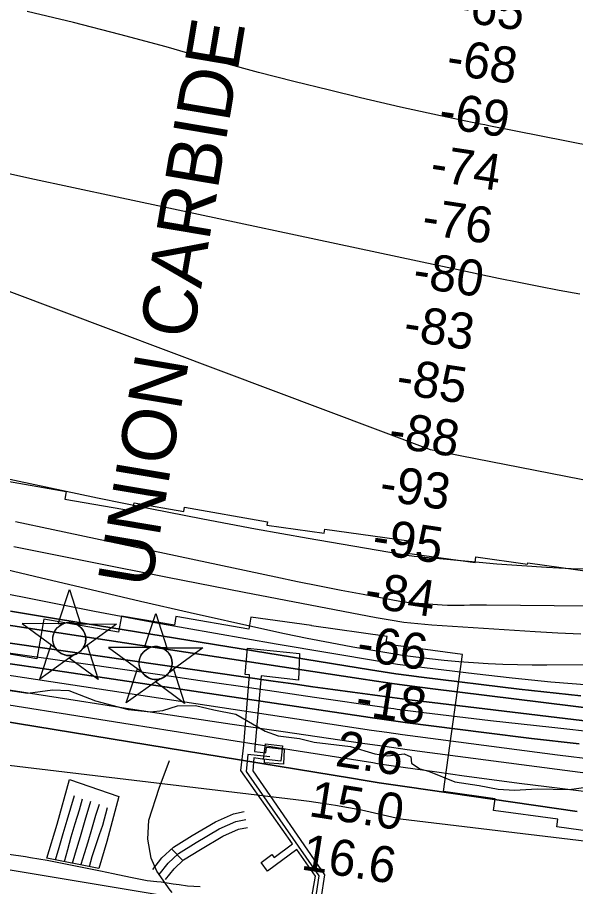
# Model space of a CAD drawing. Extents: x 3535183 to 3573198, y 534952 to 560562.
# Drawn here: x 3561311 to 3562347, y 543447 to 545059 of the extents above; entities that cross this region are included whole.
import ezdxf

# ---------------------------------------------------------------- set-up
doc = ezdxf.new("R2010")
doc.units = 0
for name, color, linetype in [('V-BLDG-OTLN', 7, 'Continuous'), ('V-CHAN-DOCK', 7, 'Continuous'), ('V-CHAN-NAID', 7, 'Continuous'), ('V-LEVE-TOET', 7, 'Continuous'), ('V-RIVR-EDGE', 7, 'Continuous'), ('V-RIVR-RANG', 7, 'Continuous'), ('V-ROAD-CNTR', 7, 'Continuous'), ('V-RRAP-RVMT', 7, 'Continuous'), ('V-SURV-LINE', 7, 'Continuous'), ('V-TOPO-DPTH', 7, 'Continuous'), ('V-TOPO-MAJR', 7, 'Continuous'), ('V-TOPO-MINR', 7, 'Continuous'), ('V-TOPO-WATR', 7, 'Continuous'), ('V-UTIL-LINE', 7, 'Continuous')]:
    doc.layers.add(name, color=color, linetype=linetype)

msp = doc.modelspace()

# ---------------------------------------------------------------- linework, layer by layer
at = {"layer": 'V-BLDG-OTLN'}
msp.add_lwpolyline([(3561771.1, 543711.8), (3561802.8, 543708.1), (3561799.5, 543679.8), (3561767.8, 543683.4)], close=True, dxfattribs=at)
at = {"layer": 'V-CHAN-DOCK'}
for points in [[(3561849.3, 543382.8), (3561864.1, 543466.1), (3561829.2, 543515.5), (3561775.2, 543475.6), (3561763.4, 543491.7), (3561783.1, 543506.3), (3561787.1, 543500.8), (3561821.6, 543526.3), (3561725.6, 543662.1), (3561731, 543709.5), (3561741.7, 543840), (3561733.5, 543840.5), (3561737.7, 543889.4), (3561834.4, 543879.1), (3561832.2, 543829.7), (3561762.9, 543838.1), (3561750.9, 543697.2)], [(3561750.9, 543697.2), (3561771.7, 543695), (3561772.8, 543705.4), (3561806.1, 543701.8), (3561804.5, 543674), (3561769.3, 543676.6), (3561769.3, 543682.7), (3561749.7, 543685.5), (3561747.4, 543661.9), (3561880.6, 543469), (3561866.9, 543379.4)]]:
    msp.add_lwpolyline(points, dxfattribs=at)
at = {"layer": 'V-CHAN-NAID'}
for points in [[(3561396.1, 543934.5), (3561386.5, 543934.6), (3561407.7, 543998.1), (3561427.9, 543934.3), (3561418.3, 543934.4), (3561416.7, 543934.9), (3561414.6, 543935.6), (3561412.6, 543936), (3561410.5, 543936.3), (3561409.4, 543936.4), (3561407.8, 543936.5), (3561406.1, 543936.5), (3561404.8, 543936.4), (3561402.8, 543936.2), (3561401.5, 543936), (3561399.7, 543935.6), (3561398.2, 543935.2), (3561397.1, 543934.9)], [(3561556.4, 543890.2), (3561546.8, 543890.2), (3561567.9, 543953.7), (3561588.1, 543889.9), (3561578.6, 543890), (3561577, 543890.6), (3561574.9, 543891.2), (3561572.8, 543891.7), (3561570.8, 543892), (3561569.6, 543892.1), (3561568.1, 543892.2), (3561566.4, 543892.2), (3561565, 543892.1), (3561563.1, 543891.9), (3561561.7, 543891.7), (3561560, 543891.3), (3561558.4, 543890.9), (3561557.4, 543890.5)], [(3561396.1, 543934.5), (3561319.6, 543935.1), (3561381.2, 543889.7), (3561380.1, 543891.6), (3561379.3, 543893.2), (3561378.4, 543895.2), (3561377.7, 543897.2), (3561377.4, 543898.5), (3561377, 543900.2), (3561376.8, 543901.6), (3561376.6, 543903.2), (3561376.5, 543904.9), (3561376.5, 543906.5), (3561376.6, 543908.6), (3561376.8, 543910.2), (3561377.1, 543912.4), (3561377.6, 543914.3), (3561378.2, 543916.2), (3561378.9, 543917.9), (3561379.6, 543919.5), (3561380.4, 543921), (3561381.5, 543922.8), (3561382.5, 543924.2), (3561383.5, 543925.5), (3561384.5, 543926.7), (3561385.8, 543928), (3561386.9, 543929), (3561388.6, 543930.4), (3561389.8, 543931.2), (3561391.5, 543932.3), (3561393.2, 543933.2), (3561394.7, 543933.9)], [(3561418.3, 543934.4), (3561494.8, 543933.8), (3561432.6, 543889.3), (3561433.5, 543890.8), (3561434.5, 543892.6), (3561435.2, 543894.2), (3561435.9, 543896.2), (3561436.5, 543898), (3561436.9, 543899.6), (3561437.2, 543901.6), (3561437.4, 543903.2), (3561437.5, 543905.4), (3561437.5, 543907.4), (3561437.3, 543909.7), (3561437.1, 543911.4), (3561436.6, 543913.7), (3561435.9, 543915.8), (3561435.2, 543917.8), (3561434.5, 543919.2), (3561433.5, 543921.1), (3561432.5, 543922.9), (3561431.2, 543924.6), (3561430, 543926.1), (3561428.7, 543927.5), (3561427.1, 543929), (3561425.3, 543930.4), (3561423.7, 543931.6), (3561421.8, 543932.7), (3561420.3, 543933.5)], [(3561414.5, 543876.4), (3561352.3, 543831.9), (3561373.5, 543895.4), (3561381.2, 543889.7), (3561381.8, 543888.7), (3561383.2, 543886.8), (3561384.4, 543885.4), (3561385.9, 543883.9), (3561387.3, 543882.7), (3561388.7, 543881.5), (3561390.1, 543880.5), (3561391.8, 543879.5), (3561393.5, 543878.6), (3561395.3, 543877.8), (3561396.8, 543877.2), (3561398.4, 543876.7), (3561400.6, 543876.1), (3561402.1, 543875.8), (3561404.2, 543875.6), (3561405.7, 543875.5), (3561407.6, 543875.4), (3561409.3, 543875.5), (3561411, 543875.7), (3561412.9, 543876)], [(3561432.6, 543889.3), (3561440.4, 543894.9), (3561460.6, 543831.1), (3561406.8, 543870.8), (3561414.5, 543876.4), (3561416.2, 543876.9), (3561417.8, 543877.4), (3561420, 543878.3), (3561421.7, 543879.2), (3561423.6, 543880.3), (3561425.3, 543881.6), (3561426.9, 543882.8), (3561428.2, 543884), (3561429.5, 543885.4), (3561430.8, 543886.8), (3561431.9, 543888.3)], [(3561556.4, 543890.2), (3561479.9, 543890.7), (3561541.5, 543845.3), (3561540.3, 543847.2), (3561539.5, 543848.9), (3561538.7, 543850.8), (3561538, 543852.9), (3561537.6, 543854.2), (3561537.3, 543855.8), (3561537, 543857.3), (3561536.9, 543858.9), (3561536.7, 543860.6), (3561536.7, 543862.2), (3561536.8, 543864.3), (3561537, 543865.9), (3561537.4, 543868.1), (3561537.9, 543870), (3561538.5, 543871.9), (3561539.2, 543873.6), (3561539.9, 543875.2), (3561540.7, 543876.7), (3561541.8, 543878.4), (3561542.8, 543879.9), (3561543.8, 543881.2), (3561544.8, 543882.3), (3561546.1, 543883.6), (3561547.1, 543884.6), (3561548.9, 543886), (3561550.1, 543886.9), (3561551.8, 543888), (3561553.5, 543888.9), (3561554.9, 543889.6)], [(3561578.6, 543890), (3561655.1, 543889.5), (3561592.8, 543844.9), (3561593.8, 543846.4), (3561594.7, 543848.3), (3561595.5, 543849.9), (3561596.2, 543851.8), (3561596.7, 543853.6), (3561597.1, 543855.2), (3561597.5, 543857.3), (3561597.7, 543858.8), (3561597.8, 543861), (3561597.8, 543863.1), (3561597.6, 543865.3), (3561597.3, 543867.1), (3561596.8, 543869.3), (3561596.2, 543871.5), (3561595.4, 543873.4), (3561594.8, 543874.9), (3561593.8, 543876.8), (3561592.7, 543878.5), (3561591.5, 543880.2), (3561590.2, 543881.8), (3561589, 543883.1), (3561587.3, 543884.7), (3561585.6, 543886.1), (3561583.9, 543887.2), (3561582, 543888.4), (3561580.6, 543889.1)], [(3561574.8, 543832), (3561512.6, 543787.5), (3561533.7, 543851), (3561541.5, 543845.3), (3561542.1, 543844.4), (3561543.5, 543842.5), (3561544.7, 543841.1), (3561546.2, 543839.6), (3561547.5, 543838.3), (3561549, 543837.2), (3561550.4, 543836.2), (3561552.1, 543835.1), (3561553.8, 543834.2), (3561555.6, 543833.4), (3561557, 543832.9), (3561558.7, 543832.3), (3561560.9, 543831.8), (3561562.4, 543831.5), (3561564.4, 543831.2), (3561566, 543831.1), (3561567.8, 543831.1), (3561569.5, 543831.2), (3561571.2, 543831.4), (3561573.1, 543831.7)], [(3561592.8, 543844.9), (3561600.6, 543850.5), (3561620.9, 543786.8), (3561567, 543826.5), (3561574.8, 543832), (3561576.5, 543832.5), (3561578.1, 543833.1), (3561580.3, 543834), (3561582, 543834.9), (3561583.9, 543836), (3561585.6, 543837.2), (3561587.1, 543838.4), (3561588.4, 543839.6), (3561589.8, 543841), (3561591, 543842.4), (3561592.1, 543843.9)]]:
    msp.add_lwpolyline(points, close=True, dxfattribs=at)
for centre in [(3561407, 543906), (3561567.3, 543861.6)]:
    msp.add_circle(centre, 30.5, dxfattribs=at)
at = {"layer": 'V-LEVE-TOET'}
msp.add_lwpolyline([(3561650, 543446.2), (3561626.4, 543447.7), (3561610.8, 543449.9), (3561599.8, 543451.6), (3561585.2, 543454.1), (3561577.5, 543455.4), (3561569.3, 543455.9), (3561551.3, 543457.7), (3561520.4, 543464), (3561488.3, 543470.7), (3561465.2, 543475.7), (3561366.2, 543495.1), (3561334.9, 543500.2), (3561325.5, 543501.9), (3561295, 543506.3)], dxfattribs=at)
at = {"layer": 'V-RIVR-EDGE'}
msp.add_lwpolyline([(3561288.7, 543812.1), (3561330.1, 543806), (3561375.7, 543811.9), (3561406.3, 543810.6), (3561455.5, 543791.3), (3561516.1, 543775.5), (3561557.5, 543771.2), (3561580.9, 543773.6), (3561608, 543781.9), (3561641.6, 543783), (3561675.2, 543774.5), (3561716, 543766.6), (3561770.5, 543735.3), (3561794.5, 543726.8), (3561834.1, 543721.3), (3561861.7, 543714.7), (3561928.9, 543706.7), (3561973.9, 543693.4), (3561998.5, 543689.7), (3562028.6, 543693.2), (3562041.2, 543687.8), (3562042.3, 543675.8), (3562057.9, 543665.5), (3562073.5, 543660.7), (3562122.7, 543641.4), (3562167.7, 543634.7), (3562203.1, 543627.4), (3562233.1, 543625.5), (3562275.1, 543628.4), (3562334.6, 543627), (3562406.6, 543637.1)], dxfattribs=at)
at = {"layer": 'V-ROAD-CNTR'}
msp.add_line((3561597, 543517.1), (3561617.6, 543495.3), dxfattribs=at)
for points in [[(3561597.8, 543436.2), (3561594.4, 543440), (3561569.4, 543475.7), (3561559, 543499.4), (3561552.7, 543534.8), (3561554.8, 543570.3), (3561573.9, 543629.5), (3561592.8, 543681)], [(3561562.2, 543478.3), (3561579.1, 543500.2), (3561600.4, 543520.3), (3561635, 543541.6), (3561678.4, 543567.2), (3561711.7, 543582), (3561731.7, 543586.1)], [(3561574, 543469.1), (3561590.3, 543490.1), (3561609.6, 543508.3), (3561642.8, 543528.8), (3561685.3, 543553.9), (3561716.3, 543567.7), (3561734.7, 543571.4)], [(3561585.9, 543459.9), (3561601.4, 543480), (3561618.8, 543496.4), (3561650.5, 543515.9), (3561692.2, 543540.5), (3561720.9, 543553.3), (3561737.8, 543556.7)]]:
    msp.add_lwpolyline(points, dxfattribs=at)
at = {"layer": 'V-RRAP-RVMT'}
for points in [[(3561165.2, 544227.8), (3561282.9, 544207.3), (3561281.7, 544200.6), (3561401, 544179.8), (3561398.6, 544165.7), (3561524.6, 544143.7), (3561527.3, 544158.6), (3561619.5, 544142.5), (3561620.9, 544150.6), (3561774.8, 544123.8), (3561773.7, 544117.5), (3561880.2, 544102.7), (3561881.2, 544110), (3562037.3, 544088.3), (3562034.2, 544065.7), (3562160.4, 544048.3), (3562161.8, 544058.3), (3562257.7, 544045), (3562258.1, 544047.6), (3562377.6, 544031)], [(3562467.7, 543535.8), (3562311.8, 543557.5), (3562313.8, 543571.7), (3562194.3, 543588.3), (3562197.3, 543609.8), (3562101.4, 543623.3), (3562136.7, 543877.2), (3561994.8, 543896.9), (3561996.8, 543911.1), (3561856.3, 543930.6), (3561856.4, 543931.1), (3561743.9, 543946.7), (3561740, 543924.2), (3561604.9, 543947.7), (3561602.1, 543931.7), (3561504, 543948.8), (3561498.7, 543918.9), (3561359.8, 543943.1), (3561346.8, 543869.1), (3561227.5, 543889.9), (3561215.8, 543823.1), (3561100.2, 543843.2), (3561099.7, 543839.8), (3561094.4, 543840.7)]]:
    msp.add_lwpolyline(points, dxfattribs=at)
at = {"layer": 'V-SURV-LINE'}
msp.add_lwpolyline([(3560965.8, 543533.3), (3562973.4, 543199)], dxfattribs=at)
at = {"layer": 'V-TOPO-DPTH'}
for points in [[(3560881.9, 543958.4), (3561785.7, 543828.1), (3561822.5, 543822.9), (3561859.3, 543817.7), (3561896.1, 543812.5), (3561932.9, 543807.5), (3561969.8, 543802.5), (3562006.6, 543797.7), (3562043.5, 543793), (3562080.3, 543788.5), (3562723.3, 543711.2)], [(3562723.3, 543711.2), (3562080.3, 543788.5), (3562043.5, 543793), (3562006.6, 543797.7), (3561969.8, 543802.5), (3561932.9, 543807.5), (3561896.1, 543812.5), (3561859.3, 543817.7), (3561822.5, 543822.9), (3561785.7, 543828.1), (3560881.9, 543958.4)], [(3561297.7, 543957.9), (3561387.1, 543943.1), (3561966, 543849), (3561989.7, 543845.3), (3562013.4, 543841.8), (3562037.1, 543838.5), (3562060.9, 543835.5), (3562242.1, 543813.4), (3562356.5, 543800.5)], [(3562356.5, 543800.5), (3562242.1, 543813.4), (3562060.9, 543835.5), (3562037.1, 543838.5), (3562013.4, 543841.8), (3561989.7, 543845.3), (3561966, 543849), (3561387.1, 543943.1), (3561297.7, 543957.9)], [(3561216.5, 543943.7), (3561944.3, 543832.6), (3561977.4, 543827.7), (3562010.5, 543823), (3562043.7, 543818.6), (3562076.9, 543814.4), (3562392.1, 543775.6)], [(3562392.1, 543775.6), (3562076.9, 543814.4), (3562043.7, 543818.6), (3562010.5, 543823), (3561977.4, 543827.7), (3561944.3, 543832.6), (3561216.5, 543943.7)], [(3560846.8, 543881.9), (3561426.1, 543791.5), (3561520.4, 543776.9), (3561614.8, 543762.5), (3561709.2, 543748.4), (3561803.7, 543734.4), (3561909.4, 543718.9), (3561951, 543713), (3561992.7, 543707.1), (3562034.3, 543701.4), (3562076, 543695.8), (3562724.2, 543610.9)], [(3560846.8, 543881.9), (3561426.1, 543791.5), (3561520.4, 543776.9), (3561614.8, 543762.5), (3561709.2, 543748.4), (3561803.7, 543734.4), (3561909.4, 543718.9), (3561951, 543713), (3561992.7, 543707.1), (3562034.3, 543701.4), (3562076, 543695.8), (3562724.2, 543610.9)], [(3562353.6, 543711.5), (3562265.1, 543721.8), (3562176.7, 543732.7), (3562034.7, 543750.9), (3562017.4, 543753.2), (3562000.1, 543755.5), (3561982.8, 543758), (3561965.6, 543760.5), (3561447.4, 543837.8), (3561344.5, 543853.1), (3561241.5, 543868.4)], [(3562353.6, 543711.5), (3562265.1, 543721.8), (3562176.7, 543732.7), (3562034.7, 543750.9), (3562017.4, 543753.2), (3562000.1, 543755.5), (3561982.8, 543758), (3561965.6, 543760.5), (3561447.4, 543837.8), (3561344.5, 543853.1), (3561241.5, 543868.4)], [(3562349.8, 543586.2), (3562034, 543631.8), (3562008.1, 543635.6), (3561982.3, 543639.5), (3561956.4, 543643.6), (3561930.6, 543647.8), (3561276.1, 543755.3)]]:
    msp.add_lwpolyline(points, dxfattribs=at)
at = {"layer": 'V-TOPO-MAJR'}
msp.add_lwpolyline([(3560925.4, 544062.5), (3561341.7, 543979.9), (3561453.8, 543958.1), (3561566, 543937), (3561678.4, 543916.8), (3561790.9, 543897.3), (3561986.7, 543864.2), (3562001.4, 543861.8), (3562016.1, 543859.6), (3562030.9, 543857.5), (3562045.7, 543855.6), (3562158.2, 543841.9), (3562229.3, 543833.9), (3562300.6, 543826.9), (3562371.9, 543821.2)], dxfattribs=at)
at = {"layer": 'V-TOPO-MINR'}
for points in [[(3562477, 544800.6), (3562185.9, 544858.1), (3562178.1, 544859.7), (3562170.2, 544861.3), (3562162.4, 544862.9), (3562154.5, 544864.5), (3562095.9, 544876.7), (3562058.7, 544884.6), (3562021.7, 544892.8), (3561984.7, 544901.2), (3561947.7, 544910), (3561889.7, 544924), (3561823.8, 544940.3), (3561758.1, 544957.1), (3561692.6, 544974.7), (3561627.3, 544992.8), (3561586.6, 545004.4), (3561501, 545027.7), (3561415.1, 545049.8), (3561328.7, 545070.2)], [(3562354.3, 544546), (3562316.5, 544552.8), (3562278.8, 544559.8), (3562241.2, 544567.3), (3562203.7, 544575.1), (3562166.2, 544583.1), (3562128.7, 544591.1), (3562091.2, 544599.1), (3562053.6, 544607.1), (3561496, 544726), (3561414.9, 544743.3), (3561333.8, 544760.7), (3561252.7, 544778.2)], [(3562749.1, 544125.3), (3562104.1, 544251.7), (3562090.7, 544254.5), (3562077.4, 544257.4), (3561003.4, 544660.4)], [(3560918.1, 544282.8), (3561459.5, 544168.2), (3561557, 544148.1), (3561654.7, 544128.8), (3561752.6, 544110.6), (3561850.6, 544093.2), (3562020.1, 544064.1), (3562033.5, 544062), (3562047, 544060.1), (3562060.4, 544058.5), (3562073.9, 544057.1), (3562154.9, 544049.8), (3562200.8, 544045.9), (3562246.7, 544042.5), (3562292.6, 544039.6), (3562338.6, 544037.1), (3562384.6, 544035.5)], [(3561307.2, 544123.9), (3561377.2, 544109.1), (3561790.4, 544021.5), (3561830.9, 544013.1), (3561871.4, 544004.9), (3561911.9, 543997), (3561952.5, 543989.3), (3562020.4, 543976.6), (3562027.1, 543975.5), (3562033.8, 543974.5), (3562040.5, 543973.8), (3562047.3, 543973.2), (3562098.8, 543969.8), (3562109.1, 543969.2), (3562119.4, 543968.9), (3562129.8, 543968.9), (3562140.1, 543969.1), (3562150.4, 543969.4), (3562160.8, 543969.6), (3562171.1, 543969.7), (3562181.5, 543969.6), (3562369.9, 543967.5)], [(3561304.1, 544078), (3561446.5, 544049.1), (3561589.1, 544020.8), (3561731.8, 543993.1), (3561976.9, 543946), (3562002.4, 543941.5), (3562028.1, 543937.7), (3562053.9, 543934.9), (3562079.8, 543932.7), (3562271.4, 543919.8), (3562313.9, 543917.5), (3562356.3, 543916)], [(3561264, 544041.3), (3561355.7, 544019.5), (3561447.5, 543997.8), (3561539.3, 543976.6), (3561631.2, 543955.6), (3561764.1, 543925.5), (3561806.3, 543916.3), (3561848.6, 543907.5), (3561891.1, 543899.4), (3561933.6, 543891.8), (3562007.4, 543879.2), (3562013.1, 543878.2), (3562018.9, 543877.3), (3562024.6, 543876.5), (3562030.4, 543875.8), (3562075.7, 543870.3), (3562102.8, 543867.2), (3562130, 543864.6), (3562157.2, 543862.5), (3562184.4, 543860.7), (3562211.7, 543859.5), (3562238.9, 543858.6), (3562266.2, 543858.3), (3562293.5, 543858.2), (3562431.7, 543859.1)], [(3560881.9, 543958.4), (3561785.7, 543828.1), (3561822.5, 543822.9), (3561859.3, 543817.7), (3561896.1, 543812.5), (3561932.9, 543807.5), (3561969.8, 543802.5), (3562006.6, 543797.7), (3562043.5, 543793), (3562080.3, 543788.5), (3562723.3, 543711.2)], [(3561297.7, 543957.9), (3561387.1, 543943.1), (3561966, 543849), (3561989.7, 543845.3), (3562013.4, 543841.8), (3562037.1, 543838.5), (3562060.9, 543835.5), (3562242.1, 543813.4), (3562356.5, 543800.5)], [(3560896.5, 543937.7), (3561579.3, 543839.5), (3561650, 543829.3), (3561720.7, 543819.1), (3561791.4, 543808.8), (3561862.1, 543798.5), (3561991.5, 543779.6), (3561997.5, 543778.7), (3562003.6, 543777.9), (3562009.6, 543777.1), (3562015.6, 543776.3), (3562065.2, 543769.9), (3562096, 543766.1), (3562126.9, 543762.3), (3562157.7, 543758.7), (3562188.6, 543755.2), (3562302.8, 543742.5), (3562390.8, 543732.7)], [(3561216.5, 543943.7), (3561944.3, 543832.6), (3561977.4, 543827.7), (3562010.5, 543823), (3562043.7, 543818.6), (3562076.9, 543814.4), (3562392.1, 543775.6)], [(3560866.6, 543904.1), (3561939.6, 543741.5), (3561968.1, 543737.3), (3561996.7, 543733.1), (3562025.2, 543729.2), (3562053.8, 543725.4), (3562313.2, 543691.4), (3562455.2, 543673.8)], [(3561241.5, 543868.4), (3561344.5, 543853.1), (3561447.4, 543837.8), (3561965.6, 543760.5), (3561982.8, 543758), (3562000.1, 543755.5), (3562017.4, 543753.2), (3562034.7, 543750.9), (3562176.7, 543732.7), (3562265.1, 543721.8), (3562353.6, 543711.5)], [(3560867.3, 543852.3), (3561520.1, 543748.3), (3561598, 543735.9), (3561675.9, 543723.5), (3561753.8, 543711.2), (3561831.7, 543698.8), (3561970.7, 543676.8), (3561979.2, 543675.5), (3561987.6, 543674.2), (3561996, 543673), (3562004.5, 543671.7), (3562089.2, 543659.6), (3562140.1, 543652.5), (3562191, 543645.5), (3562241.9, 543638.8), (3562292.8, 543632.3), (3563154.6, 543524.8)], [(3561276.1, 543755.3), (3561930.6, 543647.8), (3561956.4, 543643.6), (3561982.3, 543639.5), (3562008.1, 543635.6), (3562034, 543631.8), (3562349.8, 543586.2)], [(3560807.8, 543730.1), (3561827.8, 543608.2), (3561852.3, 543605.1), (3561876.7, 543601.6), (3561901, 543597.8), (3561925.3, 543593.7), (3561949.5, 543589), (3561973.7, 543584), (3561997.7, 543578.4), (3562021.6, 543572.5), (3562801.3, 543479.1)]]:
    msp.add_lwpolyline(points, dxfattribs=at)
at = {"layer": 'V-TOPO-WATR'}
msp.add_lwpolyline([(3560846.8, 543881.9), (3561426.1, 543791.5), (3561520.4, 543776.9), (3561614.8, 543762.5), (3561709.2, 543748.4), (3561803.7, 543734.4), (3561909.4, 543718.9), (3561951, 543713), (3561992.7, 543707.1), (3562034.3, 543701.4), (3562076, 543695.8), (3562724.2, 543610.9)], dxfattribs=at)
at = {"layer": 'V-UTIL-LINE'}
msp.add_line((3561462.1, 543480.7), (3561365.1, 543499.6), dxfattribs=at)
for points in [[(3561779.5, 543687.7), (3561738.6, 543692.1), (3561735.5, 543660.6), (3561870.2, 543466.6), (3561860.1, 543401.2)], [(3561365.1, 543499.6), (3561384.4, 543562.5), (3561407.5, 543645.7), (3561498.8, 543613.9), (3561476.9, 543530.7), (3561462.1, 543480.7)], [(3561381.5, 543496.4), (3561388.1, 543519.7), (3561395.9, 543545.5), (3561402.9, 543570.1), (3561416.8, 543615.9)], [(3561398, 543493.2), (3561404.5, 543515.9), (3561410.7, 543539.4), (3561417.7, 543564), (3561425.9, 543589.1), (3561431.7, 543609.8)], [(3561413.1, 543490.2), (3561418.6, 543509.4), (3561427.6, 543540), (3561436.7, 543570.1), (3561447.3, 543605.3)], [(3561429.3, 543488.5), (3561435.4, 543508.4), (3561442.4, 543529.9), (3561448.6, 543553.4), (3561456.4, 543579.2), (3561463, 543599.6)], [(3561444.4, 543484.1), (3561449.5, 543502.7), (3561453.2, 543513.7), (3561463, 543543.8), (3561469.1, 543560.6), (3561478.2, 543593.5)]]:
    msp.add_lwpolyline(points, dxfattribs=at)

# ---------------------------------------------------------------- texts
at = {"layer": 'V-CHAN-NAID'}
msp.add_text('UNION CARBIDE TAFT NO. 1 (128.1) (2)', height=100, rotation=80.4615, dxfattribs=at).set_placement((3561558, 543998.1))
at = {"layer": 'V-RIVR-RANG'}
for s, rotation, p in [('-65', 351.3955, (3562119, 545053.6)), ('-68', 351.3955, (3562104.9, 544954.6)), ('-69', 351.3955, (3562090.5, 544855.6)), ('-74', 351.3955, (3562074.7, 544756.9)), ('-76', 351.3955, (3562059.3, 544658.1)), ('-80', 351.3955, (3562042.7, 544559.4)), ('-83', 351.3955, (3562025.2, 544461)), ('-85', 351.3955, (3562011.6, 544361.9)), ('-88', 351.3955, (3561997.4, 544262.9)), ('-93', 351.3955, (3561980.6, 544164.3)), ('-95', 351.3955, (3561967, 544065.2)), ('-84', 351.3955, (3561952.6, 543966.3)), ('-66', 351.3955, (3561938.1, 543867.3)), ('-18', 351.3955, (3561936, 543766.5)), ('2.6', 351.3955, (3561898.9, 543671)), ('15.0', 351.1083, (3561849.7, 543577.9)), ('16.6', 351.1083, (3561835.5, 543478.9))]:
    msp.add_text(s, height=67, rotation=rotation, dxfattribs=at).set_placement(p)

doc.saveas('drawing.dxf')
